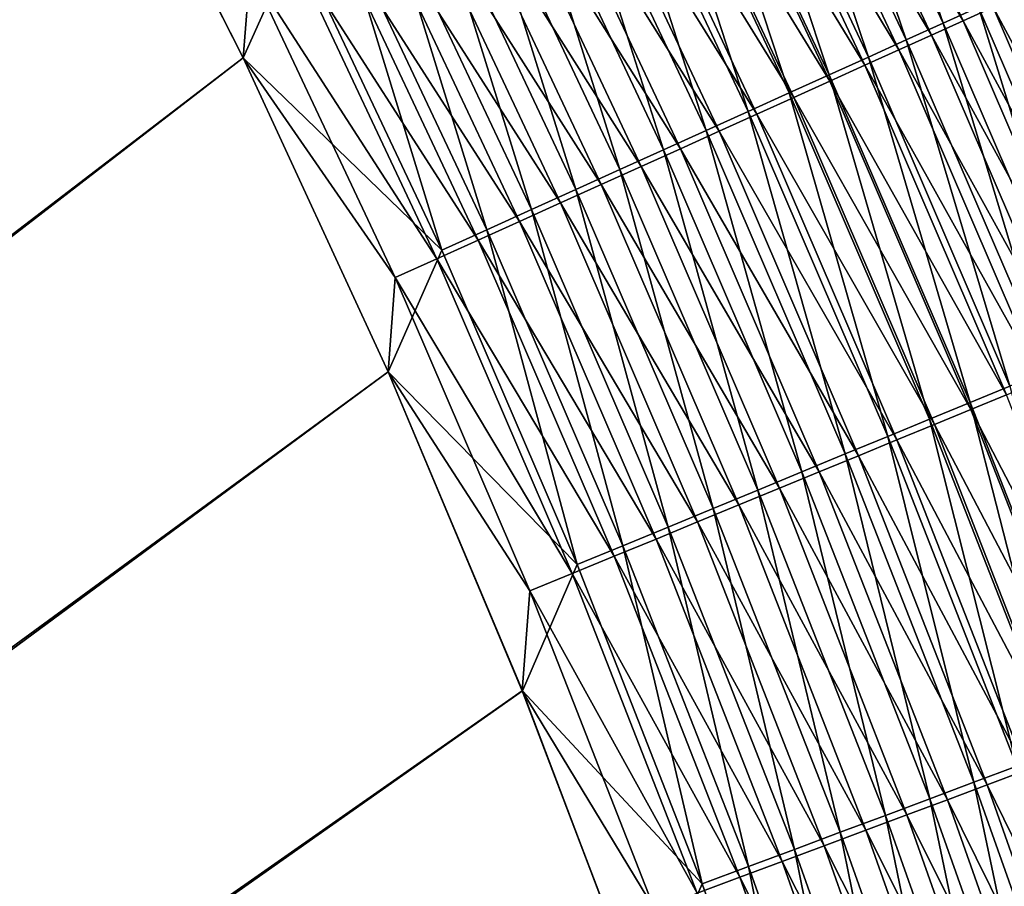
# Model space of a CAD drawing. Header units: metres. Extents: x 0 to 1400, y -1400 to 0.
# Tile 310 of 347: x 1188 to 1222, y -372 to -341. Entities that reach past the tile are written whole.
import ezdxf

# ---------------------------------------------------------------- set-up
doc = ezdxf.new("R2010")
doc.units = ezdxf.units.M

msp = doc.modelspace()

# ---------------------------------------------------------------- linework, layer by layer
at = {"layer": 'None'}
for points in [[(1190.089233, -331.830353, -500.477753), (1184.196899, -321.140778, -500.477753), (759.270203, -676.616821, -500.477753)], [(1184.194092, -321.143036, -503.477753), (1190.089966, -331.832489, -503.477753), (762.366577, -676.864197, -503.477753)], [(1220.304688, -341.503326, -495.794861), (1214.87793, -329.988037, -495.789459), (1216.112061, -329.377808, -494.698242)], [(1220.304688, -341.503326, -495.794861), (1216.112061, -329.377808, -494.698242), (1221.558716, -340.935974, -494.704376)], [(1219.005981, -342.090881, -496.820862), (1213.599854, -330.620056, -496.816162), (1214.87793, -329.988037, -495.789459)], [(1221.01062, -341.424561, -491.338104), (1215.572266, -329.868378, -491.331909), (1214.478027, -330.408752, -492.394562)], [(1219.005981, -342.090881, -496.820862), (1214.87793, -329.988037, -495.789459), (1220.304688, -341.503326, -495.794861)], [(1222.076294, -340.943054, -490.220612), (1215.572266, -329.868378, -491.331909), (1221.01062, -341.424561, -491.338104)], [(1219.898682, -341.92691, -492.400085), (1214.478027, -330.408752, -492.394562), (1213.340698, -330.970398, -493.399628)], [(1221.01062, -341.424561, -491.338104), (1214.478027, -330.408752, -492.394562), (1219.898682, -341.92691, -492.400085)], [(1217.665283, -342.697418, -497.780304), (1212.280518, -331.272461, -497.776245), (1213.599854, -330.620056, -496.816162)], [(1217.665283, -342.697418, -497.780304), (1213.599854, -330.620056, -496.816162), (1219.005981, -342.090881, -496.820862)], [(1218.743042, -342.449005, -493.40448), (1213.340698, -330.970398, -493.399628), (1212.162842, -331.552032, -494.345215)], [(1219.898682, -341.92691, -492.400085), (1213.340698, -330.970398, -493.399628), (1218.743042, -342.449005, -493.40448)], [(1212.280518, -331.272461, -497.776245), (1216.285522, -343.321625, -498.671204), (1210.922607, -331.943909, -498.667755)], [(1216.285522, -343.321625, -498.671204), (1212.280518, -331.272461, -497.776245), (1217.665283, -342.697418, -497.780304)], [(1195.596069, -342.724152, -500.477753), (1190.089233, -331.830353, -500.477753), (759.270203, -676.616821, -500.477753)], [(762.366577, -676.864197, -503.477753), (1190.089966, -331.832489, -503.477753), (1195.600342, -342.725983, -503.477753)], [(1195.596069, -342.724152, -500.477753), (1195.845215, -339.610321, -500.44101), (1190.089233, -331.830353, -500.477753)], [(1195.600342, -342.725983, -503.477753), (1190.089966, -331.832489, -503.477753), (1197.459717, -338.601074, -503.315552)], [(1217.546265, -342.989716, -494.349426), (1212.162842, -331.552032, -494.345215), (1210.947021, -332.152466, -495.229462)], [(1218.743042, -342.449005, -493.40448), (1212.162842, -331.552032, -494.345215), (1217.546265, -342.989716, -494.349426)], [(1214.869385, -343.962311, -499.491455), (1209.528809, -332.633118, -499.488586), (1210.922607, -331.943909, -498.667755)], [(1216.310791, -343.547852, -495.233063), (1210.947021, -332.152466, -495.229462), (1209.695679, -332.770447, -496.050476)], [(1210.922607, -331.943909, -498.667755), (1216.285522, -343.321625, -498.671204), (1214.869385, -343.962311, -499.491455)], [(1217.546265, -342.989716, -494.349426), (1210.947021, -332.152466, -495.229462), (1216.310791, -343.547852, -495.233063)], [(1209.528809, -332.633118, -499.488586), (1213.419678, -344.618195, -500.239044), (1208.102051, -333.338654, -500.236725)], [(1215.039307, -344.122284, -496.053528), (1209.695679, -332.770447, -496.050476), (1208.411255, -333.404724, -496.806366)], [(1213.419678, -344.618195, -500.239044), (1209.528809, -332.633118, -499.488586), (1214.869385, -343.962311, -499.491455)], [(1216.310791, -343.547852, -495.233063), (1209.695679, -332.770447, -496.050476), (1215.039307, -344.122284, -496.053528)], [(1208.102051, -333.338654, -500.236725), (1211.939087, -345.288025, -500.911957), (1206.644775, -334.059235, -500.910095)], [(1213.734375, -344.711853, -496.808899), (1208.411255, -333.404724, -496.806366), (1207.096436, -334.054047, -497.49527)], [(1208.102051, -333.338654, -500.236725), (1213.419678, -344.618195, -500.239044), (1211.939087, -345.288025, -500.911957)], [(1213.734375, -344.711853, -496.808899), (1215.039307, -344.122284, -496.053528), (1208.411255, -333.404724, -496.806366)], [(1206.644775, -334.059235, -500.910095), (1210.430664, -345.97049, -501.508362), (1205.160156, -334.793365, -501.506927)], [(1205.75354, -334.717194, -498.115295), (1212.398438, -345.315399, -497.497314), (1207.096436, -334.054047, -497.49527)], [(1206.644775, -334.059235, -500.910095), (1211.939087, -345.288025, -500.911957), (1210.430664, -345.97049, -501.508362)], [(1207.096436, -334.054047, -497.49527), (1212.398438, -345.315399, -497.497314), (1213.734375, -344.711853, -496.808899)], [(1208.898071, -346.663818, -502.027344), (1203.651733, -335.539246, -502.026276), (1205.160156, -334.793365, -501.506927)], [(1211.03418, -345.931793, -498.116913), (1205.75354, -334.717194, -498.115295), (1204.385498, -335.392822, -498.664795)], [(1205.160156, -334.793365, -501.506927), (1210.430664, -345.97049, -501.508362), (1208.898071, -346.663818, -502.027344)], [(1212.398438, -345.315399, -497.497314), (1205.75354, -334.717194, -498.115295), (1211.03418, -345.931793, -498.116913)], [(1203.651733, -335.539246, -502.026276), (1207.345459, -347.366211, -502.468262), (1202.123535, -336.294891, -502.467499)], [(1209.644165, -346.559784, -498.666016), (1204.385498, -335.392822, -498.664795), (1202.995483, -336.079224, -499.142883)], [(1207.345459, -347.366211, -502.468262), (1203.651733, -335.539246, -502.026276), (1208.898071, -346.663818, -502.027344)], [(1211.03418, -345.931793, -498.116913), (1204.385498, -335.392822, -498.664795), (1209.644165, -346.559784, -498.666016)], [(1202.123535, -336.294891, -502.467499), (1205.776855, -348.075897, -502.830383), (1200.57959, -337.05838, -502.829926)], [(1208.231934, -347.197784, -499.143799), (1202.995483, -336.079224, -499.142883), (1201.587402, -336.774628, -499.549011)], [(1202.123535, -336.294891, -502.467499), (1207.345459, -347.366211, -502.468262), (1205.776855, -348.075897, -502.830383)], [(1209.644165, -346.559784, -498.666016), (1202.995483, -336.079224, -499.142883), (1208.231934, -347.197784, -499.143799)], [(1200.57959, -337.05838, -502.829926), (1204.196045, -348.791077, -503.113098), (1199.023682, -337.827759, -503.112823)], [(1206.80127, -347.844147, -499.549652), (1201.587402, -336.774628, -499.549011), (1200.164551, -337.477203, -499.882507)], [(1200.57959, -337.05838, -502.829926), (1205.776855, -348.075897, -502.830383), (1204.196045, -348.791077, -503.113098)], [(1208.231934, -347.197784, -499.143799), (1201.587402, -336.774628, -499.549011), (1206.80127, -347.844147, -499.549652)], [(1205.355835, -348.497162, -499.882904), (1200.164551, -337.477203, -499.882507), (1198.730957, -338.185242, -500.142761)], [(1206.80127, -347.844147, -499.549652), (1200.164551, -337.477203, -499.882507), (1205.355835, -348.497162, -499.882904)], [(1202.607178, -349.509888, -503.315674), (1197.459717, -338.601074, -503.315552), (1199.023682, -337.827759, -503.112823)], [(1199.023682, -337.827759, -503.112823), (1204.196045, -348.791077, -503.113098), (1202.607178, -349.509888, -503.315674)], [(1203.899292, -349.155243, -500.142975), (1198.730957, -338.185242, -500.142761), (1197.289917, -338.896851, -500.329132)], [(1205.355835, -348.497162, -499.882904), (1198.730957, -338.185242, -500.142761), (1203.899292, -349.155243, -500.142975)], [(1202.607178, -349.509888, -503.315674), (1195.600342, -342.725983, -503.477753), (1197.459717, -338.601074, -503.315552)], [(1202.435303, -349.81665, -500.329224), (1197.289917, -338.896851, -500.329132), (1195.845215, -339.610321, -500.44101)], [(1203.899292, -349.155243, -500.142975), (1197.289917, -338.896851, -500.329132), (1202.435303, -349.81665, -500.329224)], [(1200.967529, -350.479767, -500.44101), (1195.845215, -339.610321, -500.44101), (1195.596069, -342.724152, -500.477753)], [(1195.845215, -339.610321, -500.44101), (1200.967529, -350.479767, -500.44101), (1202.435303, -349.81665, -500.329224)], [(1226.611572, -352.67746, -494.710419), (1221.558716, -340.935974, -494.704376), (1222.765381, -340.390106, -493.551422)], [(1222.076294, -340.943054, -490.220612), (1228.167969, -352.293396, -489.057709), (1223.093872, -340.483337, -489.050018)], [(1225.339355, -353.201935, -495.800201), (1220.304688, -341.503326, -495.794861), (1221.558716, -340.935974, -494.704376)], [(1227.13562, -352.718384, -490.227509), (1222.076294, -340.943054, -490.220612), (1221.01062, -341.424561, -491.338104)], [(1225.339355, -353.201935, -495.800201), (1221.558716, -340.935974, -494.704376), (1226.611572, -352.67746, -494.710419)], [(1228.167969, -352.293396, -489.057709), (1222.076294, -340.943054, -490.220612), (1227.13562, -352.718384, -490.227509)], [(1224.021851, -353.745056, -496.82547), (1219.005981, -342.090881, -496.820862), (1220.304688, -341.503326, -495.794861)], [(1226.054321, -353.163483, -491.344299), (1221.01062, -341.424561, -491.338104), (1219.898682, -341.92691, -492.400085)], [(1224.021851, -353.745056, -496.82547), (1220.304688, -341.503326, -495.794861), (1225.339355, -353.201935, -495.800201)], [(1227.13562, -352.718384, -490.227509), (1221.01062, -341.424561, -491.338104), (1226.054321, -353.163483, -491.344299)], [(1224.92627, -353.627838, -492.405548), (1219.898682, -341.92691, -492.400085), (1218.743042, -342.449005, -493.40448)], [(1226.054321, -353.163483, -491.344299), (1219.898682, -341.92691, -492.400085), (1224.92627, -353.627838, -492.405548)], [(1222.661865, -354.305725, -497.784271), (1217.665283, -342.697418, -497.780304), (1219.005981, -342.090881, -496.820862)], [(1222.661865, -354.305725, -497.784271), (1219.005981, -342.090881, -496.820862), (1224.021851, -353.745056, -496.82547)], [(1223.754028, -354.110413, -493.409271), (1218.743042, -342.449005, -493.40448), (1217.546265, -342.989716, -494.349426)], [(1224.92627, -353.627838, -492.405548), (1218.743042, -342.449005, -493.40448), (1223.754028, -354.110413, -493.409271)], [(759.270203, -676.616821, -500.477753), (1200.717407, -353.805603, -500.477753), (1195.596069, -342.724152, -500.477753)], [(1195.600342, -342.725983, -503.477753), (1200.7229, -353.80661, -503.477753), (762.366577, -676.864197, -503.477753)], [(1200.717407, -353.805603, -500.477753), (1200.967529, -350.479767, -500.44101), (1195.596069, -342.724152, -500.477753)], [(1200.7229, -353.80661, -503.477753), (1195.600342, -342.725983, -503.477753), (1202.607178, -349.509888, -503.315674)], [(1221.262207, -354.882721, -498.67453), (1216.285522, -343.321625, -498.671204), (1217.665283, -342.697418, -497.780304)], [(1221.262207, -354.882721, -498.67453), (1217.665283, -342.697418, -497.780304), (1222.661865, -354.305725, -497.784271)], [(1216.285522, -343.321625, -498.671204), (1219.825684, -355.474945, -499.494232), (1214.869385, -343.962311, -499.491455)], [(1219.825684, -355.474945, -499.494232), (1216.285522, -343.321625, -498.671204), (1221.262207, -354.882721, -498.67453)], [(1222.539917, -354.610199, -494.353607), (1217.546265, -342.989716, -494.349426), (1216.310791, -343.547852, -495.233063)], [(1223.754028, -354.110413, -493.409271), (1217.546265, -342.989716, -494.349426), (1222.539917, -354.610199, -494.353607)], [(1221.286743, -355.126068, -495.236633), (1216.310791, -343.547852, -495.233063), (1215.039307, -344.122284, -496.053528)], [(1222.539917, -354.610199, -494.353607), (1216.310791, -343.547852, -495.233063), (1221.286743, -355.126068, -495.236633)], [(1218.355103, -356.081177, -500.241302), (1213.419678, -344.618195, -500.239044), (1214.869385, -343.962311, -499.491455)], [(1214.869385, -343.962311, -499.491455), (1219.825684, -355.474945, -499.494232), (1218.355103, -356.081177, -500.241302)], [(1219.996948, -355.656982, -496.056549), (1215.039307, -344.122284, -496.053528), (1213.734375, -344.711853, -496.808899)], [(1221.286743, -355.126068, -495.236633), (1215.039307, -344.122284, -496.053528), (1219.996948, -355.656982, -496.056549)], [(1213.419678, -344.618195, -500.239044), (1216.853271, -356.700317, -500.913727), (1211.939087, -345.288025, -500.911957)], [(1212.398438, -345.315399, -497.497314), (1218.673218, -356.201904, -496.811401), (1213.734375, -344.711853, -496.808899)], [(1216.853271, -356.700317, -500.913727), (1213.419678, -344.618195, -500.239044), (1218.355103, -356.081177, -500.241302)], [(1218.673218, -356.201904, -496.811401), (1219.996948, -355.656982, -496.056549), (1213.734375, -344.711853, -496.808899)], [(1211.939087, -345.288025, -500.911957), (1215.323242, -357.331085, -501.509705), (1210.430664, -345.97049, -501.508362)], [(1217.318115, -356.759705, -497.499359), (1212.398438, -345.315399, -497.497314), (1211.03418, -345.931793, -498.116913)], [(1211.939087, -345.288025, -500.911957), (1216.853271, -356.700317, -500.913727), (1215.323242, -357.331085, -501.509705)], [(1218.673218, -356.201904, -496.811401), (1212.398438, -345.315399, -497.497314), (1217.318115, -356.759705, -497.499359)], [(1210.430664, -345.97049, -501.508362), (1213.768799, -357.971924, -502.02832), (1208.898071, -346.663818, -502.027344)], [(1215.934326, -357.329376, -498.11853), (1211.03418, -345.931793, -498.116913), (1209.644165, -346.559784, -498.666016)], [(1210.430664, -345.97049, -501.508362), (1215.323242, -357.331085, -501.509705), (1213.768799, -357.971924, -502.02832)], [(1217.318115, -356.759705, -497.499359), (1211.03418, -345.931793, -498.116913), (1215.934326, -357.329376, -498.11853)], [(1212.19397, -358.621155, -502.468933), (1207.345459, -347.366211, -502.468262), (1208.898071, -346.663818, -502.027344)], [(1214.524414, -357.90976, -498.667236), (1209.644165, -346.559784, -498.666016), (1208.231934, -347.197784, -499.143799)], [(1208.898071, -346.663818, -502.027344), (1213.768799, -357.971924, -502.02832), (1212.19397, -358.621155, -502.468933)], [(1215.934326, -357.329376, -498.11853), (1209.644165, -346.559784, -498.666016), (1214.524414, -357.90976, -498.667236)], [(1207.345459, -347.366211, -502.468262), (1210.602783, -359.2771, -502.830811), (1205.776855, -348.075897, -502.830383)], [(1213.092041, -358.49939, -499.144684), (1208.231934, -347.197784, -499.143799), (1206.80127, -347.844147, -499.549652)], [(1210.602783, -359.2771, -502.830811), (1207.345459, -347.366211, -502.468262), (1212.19397, -358.621155, -502.468933)], [(1214.524414, -357.90976, -498.667236), (1208.231934, -347.197784, -499.143799), (1213.092041, -358.49939, -499.144684)], [(1211.640869, -359.096741, -499.550232), (1206.80127, -347.844147, -499.549652), (1205.355835, -348.497162, -499.882904)], [(1213.092041, -358.49939, -499.144684), (1206.80127, -347.844147, -499.549652), (1211.640869, -359.096741, -499.550232)], [(1205.776855, -348.075897, -502.830383), (1208.99939, -359.93808, -503.113312), (1204.196045, -348.791077, -503.113098)], [(1205.776855, -348.075897, -502.830383), (1210.602783, -359.2771, -502.830811), (1208.99939, -359.93808, -503.113312)], [(1210.174805, -359.700256, -499.88327), (1205.355835, -348.497162, -499.882904), (1203.899292, -349.155243, -500.142975)], [(1211.640869, -359.096741, -499.550232), (1205.355835, -348.497162, -499.882904), (1210.174805, -359.700256, -499.88327)], [(1204.196045, -348.791077, -503.113098), (1207.387817, -360.602478, -503.315765), (1202.607178, -349.509888, -503.315674)], [(1204.196045, -348.791077, -503.113098), (1208.99939, -359.93808, -503.113312), (1207.387817, -360.602478, -503.315765)], [(1208.697388, -360.308411, -500.143158), (1203.899292, -349.155243, -500.142975), (1202.435303, -349.81665, -500.329224)], [(1210.174805, -359.700256, -499.88327), (1203.899292, -349.155243, -500.142975), (1208.697388, -360.308411, -500.143158)], [(1207.387817, -360.602478, -503.315765), (1200.7229, -353.80661, -503.477753), (1202.607178, -349.509888, -503.315674)], [(1200.967529, -350.479767, -500.44101), (1207.212524, -360.919678, -500.329285), (1202.435303, -349.81665, -500.329224)], [(1202.435303, -349.81665, -500.329224), (1207.212524, -360.919678, -500.329285), (1208.697388, -360.308411, -500.143158)], [(1205.723755, -361.532501, -500.44104), (1200.967529, -350.479767, -500.44101), (1200.717407, -353.805603, -500.477753)], [(1207.212524, -360.919678, -500.329285), (1200.967529, -350.479767, -500.44101), (1205.723755, -361.532501, -500.44104)], [(1205.453003, -365.058044, -500.477753), (1200.717407, -353.805603, -500.477753), (759.270203, -676.616821, -500.477753)], [(1200.7229, -353.80661, -503.477753), (1205.455811, -365.057617, -503.477753), (762.366577, -676.864197, -503.477753)], [(1205.453003, -365.058044, -500.477753), (1205.723755, -361.532501, -500.44104), (1200.717407, -353.805603, -500.477753)], [(1205.455811, -365.057617, -503.477753), (1200.7229, -353.80661, -503.477753), (1207.387817, -360.602478, -503.315765)], [(1225.854248, -366.611237, -498.677765), (1221.262207, -354.882721, -498.67453), (1222.661865, -354.305725, -497.784271)], [(1227.145874, -366.397247, -494.357697), (1222.539917, -354.610199, -494.353607), (1221.286743, -355.126068, -495.236633)], [(1224.399414, -367.155151, -499.496887), (1219.825684, -355.474945, -499.494232), (1221.262207, -354.882721, -498.67453)], [(1225.876587, -366.871002, -495.240143), (1221.286743, -355.126068, -495.236633), (1219.996948, -355.656982, -496.056549)], [(1224.399414, -367.155151, -499.496887), (1221.262207, -354.882721, -498.67453), (1225.854248, -366.611237, -498.677765)], [(1227.145874, -366.397247, -494.357697), (1221.286743, -355.126068, -495.236633), (1225.876587, -366.871002, -495.240143)], [(1219.825684, -355.474945, -499.494232), (1222.909912, -367.711914, -500.243439), (1218.355103, -356.081177, -500.241302)], [(1222.909912, -367.711914, -500.243439), (1219.825684, -355.474945, -499.494232), (1224.399414, -367.155151, -499.496887)], [(1224.570313, -367.358582, -496.059479), (1219.996948, -355.656982, -496.056549), (1218.673218, -356.201904, -496.811401)], [(1225.876587, -366.871002, -495.240143), (1219.996948, -355.656982, -496.056549), (1224.570313, -367.358582, -496.059479)], [(1221.388916, -368.280518, -500.915405), (1216.853271, -356.700317, -500.913727), (1218.355103, -356.081177, -500.241302)], [(1218.355103, -356.081177, -500.241302), (1222.909912, -367.711914, -500.243439), (1221.388916, -368.280518, -500.915405)], [(1223.229614, -367.858948, -496.813843), (1218.673218, -356.201904, -496.811401), (1217.318115, -356.759705, -497.499359)], [(1223.229614, -367.858948, -496.813843), (1224.570313, -367.358582, -496.059479), (1218.673218, -356.201904, -496.811401)], [(1216.853271, -356.700317, -500.913727), (1219.839355, -368.859833, -501.510986), (1215.323242, -357.331085, -501.509705)], [(1221.857178, -368.371216, -497.501312), (1217.318115, -356.759705, -497.499359), (1215.934326, -357.329376, -498.11853)], [(1219.839355, -368.859833, -501.510986), (1216.853271, -356.700317, -500.913727), (1221.388916, -368.280518, -500.915405)], [(1223.229614, -367.858948, -496.813843), (1217.318115, -356.759705, -497.499359), (1221.857178, -368.371216, -497.501312)], [(1215.323242, -357.331085, -501.509705), (1218.265015, -369.448334, -502.029266), (1213.768799, -357.971924, -502.02832)], [(1220.455688, -368.894318, -498.120056), (1215.934326, -357.329376, -498.11853), (1214.524414, -357.90976, -498.667236)], [(1215.323242, -357.331085, -501.509705), (1219.839355, -368.859833, -501.510986), (1218.265015, -369.448334, -502.029266)], [(1221.857178, -368.371216, -497.501312), (1215.934326, -357.329376, -498.11853), (1220.455688, -368.894318, -498.120056)], [(1219.02771, -369.427277, -498.668396), (1214.524414, -357.90976, -498.667236), (1213.092041, -358.49939, -499.144684)], [(1220.455688, -368.894318, -498.120056), (1214.524414, -357.90976, -498.667236), (1219.02771, -369.427277, -498.668396)], [(1213.768799, -357.971924, -502.02832), (1216.670044, -370.044586, -502.469543), (1212.19397, -358.621155, -502.468933)], [(1213.768799, -357.971924, -502.02832), (1218.265015, -369.448334, -502.029266), (1216.670044, -370.044586, -502.469543)], [(1215.058594, -370.646973, -502.831207), (1210.602783, -359.2771, -502.830811), (1212.19397, -358.621155, -502.468933)], [(1217.577148, -369.968689, -499.145538), (1213.092041, -358.49939, -499.144684), (1211.640869, -359.096741, -499.550232)], [(1212.19397, -358.621155, -502.468933), (1216.670044, -370.044586, -502.469543), (1215.058594, -370.646973, -502.831207)], [(1219.02771, -369.427277, -498.668396), (1213.092041, -358.49939, -499.144684), (1217.577148, -369.968689, -499.145538)], [(1210.602783, -359.2771, -502.830811), (1213.434814, -371.253998, -503.113525), (1208.99939, -359.93808, -503.113312)], [(1216.107544, -370.517212, -499.550812), (1211.640869, -359.096741, -499.550232), (1210.174805, -359.700256, -499.88327)], [(1213.434814, -371.253998, -503.113525), (1210.602783, -359.2771, -502.830811), (1215.058594, -370.646973, -502.831207)], [(1217.577148, -369.968689, -499.145538), (1211.640869, -359.096741, -499.550232), (1216.107544, -370.517212, -499.550812)], [(1208.99939, -359.93808, -503.113312), (1211.802734, -371.864105, -503.315826), (1207.387817, -360.602478, -503.315765)], [(1214.622803, -371.071381, -499.883636), (1210.174805, -359.700256, -499.88327), (1208.697388, -360.308411, -500.143158)], [(1208.99939, -359.93808, -503.113312), (1213.434814, -371.253998, -503.113525), (1211.802734, -371.864105, -503.315826)], [(1216.107544, -370.517212, -499.550812), (1210.174805, -359.700256, -499.88327), (1214.622803, -371.071381, -499.883636)], [(1207.212524, -360.919678, -500.329285), (1213.126587, -371.629822, -500.143341), (1208.697388, -360.308411, -500.143158)], [(1208.697388, -360.308411, -500.143158), (1213.126587, -371.629822, -500.143341), (1214.622803, -371.071381, -499.883636)], [(1211.802734, -371.864105, -503.315826), (1205.455811, -365.057617, -503.477753), (1207.387817, -360.602478, -503.315765)], [(1211.622803, -372.191101, -500.329376), (1207.212524, -360.919678, -500.329285), (1205.723755, -361.532501, -500.44104)], [(1213.126587, -371.629822, -500.143341), (1207.212524, -360.919678, -500.329285), (1211.622803, -372.191101, -500.329376)], [(1210.115112, -372.753815, -500.44104), (1205.723755, -361.532501, -500.44104), (1205.453003, -365.058044, -500.477753)], [(1211.622803, -372.191101, -500.329376), (1205.723755, -361.532501, -500.44104), (1210.115112, -372.753815, -500.44104)], [(1209.802612, -376.464935, -500.477753), (1205.453003, -365.058044, -500.477753), (759.270203, -676.616821, -500.477753)], [(762.366577, -676.864197, -503.477753), (1205.455811, -365.057617, -503.477753), (1209.801758, -376.46347, -503.477753)], [(1209.802612, -376.464935, -500.477753), (1210.115112, -372.753815, -500.44104), (1205.453003, -365.058044, -500.477753)], [(1209.801758, -376.46347, -503.477753), (1205.455811, -365.057617, -503.477753), (1211.802734, -371.864105, -503.315826)], [(1222.909912, -367.711914, -500.243439), (1225.547485, -380.013123, -500.917023), (1221.388916, -368.280518, -500.915405)], [(1227.405273, -379.667175, -496.816193), (1223.229614, -367.858948, -496.813843), (1221.857178, -368.371216, -497.501312)], [(1223.980225, -380.54126, -501.512177), (1219.839355, -368.859833, -501.510986), (1221.388916, -368.280518, -500.915405)], [(1221.388916, -368.280518, -500.915405), (1225.547485, -380.013123, -500.917023), (1223.980225, -380.54126, -501.512177)], [(1226.017334, -380.134125, -497.503235), (1221.857178, -368.371216, -497.501312), (1220.455688, -368.894318, -498.120056)], [(1227.405273, -379.667175, -496.816193), (1221.857178, -368.371216, -497.501312), (1226.017334, -380.134125, -497.503235)], [(1219.839355, -368.859833, -501.510986), (1222.388062, -381.077789, -502.030121), (1218.265015, -369.448334, -502.029266)], [(1224.599854, -380.610962, -498.121552), (1220.455688, -368.894318, -498.120056), (1219.02771, -369.427277, -498.668396)], [(1222.388062, -381.077789, -502.030121), (1219.839355, -368.859833, -501.510986), (1223.980225, -380.54126, -501.512177)], [(1226.017334, -380.134125, -497.503235), (1220.455688, -368.894318, -498.120056), (1224.599854, -380.610962, -498.121552)], [(1218.265015, -369.448334, -502.029266), (1220.775146, -381.621338, -502.470123), (1216.670044, -370.044586, -502.469543)], [(1223.155762, -381.096771, -498.669525), (1219.02771, -369.427277, -498.668396), (1217.577148, -369.968689, -499.145538)], [(1218.265015, -369.448334, -502.029266), (1222.388062, -381.077789, -502.030121), (1220.775146, -381.621338, -502.470123)], [(1224.599854, -380.610962, -498.121552), (1219.02771, -369.427277, -498.668396), (1223.155762, -381.096771, -498.669525)], [(1216.670044, -370.044586, -502.469543), (1219.145508, -382.170502, -502.831543), (1215.058594, -370.646973, -502.831207)], [(1221.688721, -381.590302, -499.146362), (1217.577148, -369.968689, -499.145538), (1216.107544, -370.517212, -499.550812)], [(1216.670044, -370.044586, -502.469543), (1220.775146, -381.621338, -502.470123), (1219.145508, -382.170502, -502.831543)], [(1223.155762, -381.096771, -498.669525), (1217.577148, -369.968689, -499.145538), (1221.688721, -381.590302, -499.146362)], [(1217.503296, -382.723907, -503.113678), (1213.434814, -371.253998, -503.113525), (1215.058594, -370.646973, -502.831207)], [(1220.202515, -382.090271, -499.551361), (1216.107544, -370.517212, -499.550812), (1214.622803, -371.071381, -499.883636)], [(1215.058594, -370.646973, -502.831207), (1219.145508, -382.170502, -502.831543), (1217.503296, -382.723907, -503.113678)], [(1221.688721, -381.590302, -499.146362), (1216.107544, -370.517212, -499.550812), (1220.202515, -382.090271, -499.551361)], [(1213.126587, -371.629822, -500.143341), (1218.70105, -382.595398, -499.883972), (1214.622803, -371.071381, -499.883636)], [(1214.622803, -371.071381, -499.883636), (1218.70105, -382.595398, -499.883972), (1220.202515, -382.090271, -499.551361)], [(1213.434814, -371.253998, -503.113525), (1215.852783, -383.280121, -503.315887), (1211.802734, -371.864105, -503.315826)], [(1215.852783, -383.280121, -503.315887), (1213.434814, -371.253998, -503.113525), (1217.503296, -382.723907, -503.113678)], [(1217.187866, -383.104431, -500.143524), (1213.126587, -371.629822, -500.143341), (1211.622803, -372.191101, -500.329376)], [(1218.70105, -382.595398, -499.883972), (1213.126587, -371.629822, -500.143341), (1217.187866, -383.104431, -500.143524)], [(1215.852783, -383.280121, -503.315887), (1209.801758, -376.46347, -503.477753), (1211.802734, -371.864105, -503.315826)]]:
    msp.add_3dface(points, dxfattribs=at)
at = {"layer": 'None0'}
for points in [[(1150.81958, -781.702271, -521.977783), (1294.119019, -124.129761, -521.977783), (1274.459961, -120.453018, -521.977783)], [(1274.459961, -120.453018, -521.977783), (1274.459961, -120.453018, -541.977783), (1150.81958, -781.702271, -521.977783)], [(1274.459961, -120.453018, -541.977783), (1150.81958, -781.702271, -541.977783), (1150.81958, -781.702271, -521.977783)], [(1294.119019, -124.129761, -541.977783), (1150.81958, -781.702271, -541.977783), (1274.459961, -120.453018, -541.977783)], [(1170.478882, -785.378174, -521.977783), (1294.119019, -124.129761, -521.977783), (1150.81958, -781.702271, -521.977783)], [(1294.119019, -124.129761, -541.977783), (1170.478882, -785.378174, -541.977783), (1150.81958, -781.702271, -541.977783)], [(1170.478882, -785.378174, -521.977783), (1170.478882, -785.378174, -541.977783), (1294.119019, -124.129761, -521.977783)], [(1170.478882, -785.378174, -541.977783), (1294.119019, -124.129761, -541.977783), (1294.119019, -124.129761, -521.977783)]]:
    msp.add_3dface(points, dxfattribs=at)

doc.saveas('drawing.dxf')
